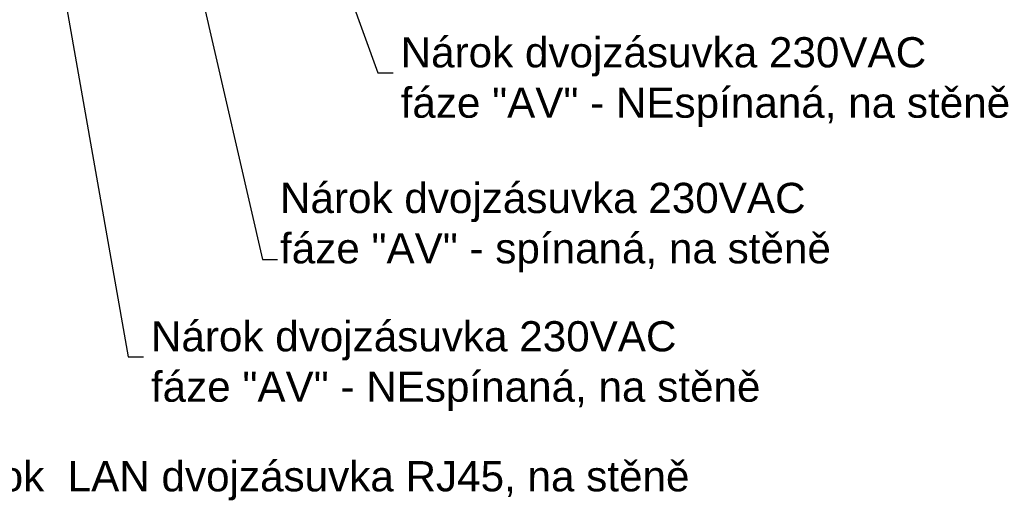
# Model space of a CAD drawing. Header units: millimetres. Extents: x 40090 to 187415, y -53271 to 40260.
# Tile 291 of 406: x 138083 to 144599, y 6399 to 9589. Entities that reach past the tile are written whole.
import ezdxf

# ---------------------------------------------------------------- set-up
doc = ezdxf.new("R2010")
doc.units = ezdxf.units.MM
doc.layers.add('AVM_nárokLAN', color=30, linetype='Continuous')
doc.layers.add('AVM_sp_230VAC', color=170, linetype='Continuous')
doc.styles.add('AVM', font='arial.ttf')
doc.dimstyles.new('AVM-1_50', dxfattribs={"dimscale": 40, "dimtxt": 2.5, "dimasz": 2.5, "dimexe": 1.25, "dimexo": 0.625, "dimtad": 1, "dimdec": 0, "dimrnd": 1, "dimtxsty": 'AVM', "dimcen": 2.5, "dimclrd": 256, "dimclre": 256, "dimclrt": 256, "dimadec": 0, "dimazin": 0, "dimtfac": 1, "dimtdec": 0, "dimtmove": 0, "dimatfit": 3, "dimfxl": 0, "dimarcsym": 0})

msp = doc.modelspace()

# ---------------------------------------------------------------- texts
at = {"layer": 'AVM_nárokLAN', "insert": (137499.8, 6665.4), "char_height": 200, "attachment_point": 1, "style": 'AVM'}
msp.add_mtext('Nárok  LAN dvojzásuvka RJ45, na stěně', dxfattribs=at)
at = {"layer": 'AVM_sp_230VAC', "char_height": 200, "style": 'AVM'}
for s, insert, attachment_point in [('Nárok dvojzásuvka 230VAC\\Pfáze "AV" - NEspínaná, na stěně', (140603.8, 9472.7), 1), ('Nárok dvojzásuvka 230VAC\\Pfáze "AV" - spínaná, na stěně', (139805.4, 7914.6), 7), ('Nárok dvojzásuvka 230VAC\\Pfáze "AV" - NEspínaná, na stěně', (138951.1, 7592.2), 1)]:
    msp.add_mtext(s, dxfattribs=dict(at, insert=insert, attachment_point=attachment_point))

# ---------------------------------------------------------------- leaders
at = {"layer": 'AVM_nárokLAN', "annotation_type": 0, "has_hookline": 1, "hookline_direction": 0, "text_width": 4983.4}
msp.add_leader([(136352.7, 21330.2), (137349.8, 6665.4), (137449.8, 6665.4)], dimstyle='AVM-1_50', override={"dimgap": 0.625, "dimtad": 0}, dxfattribs=at)
at = {"layer": 'AVM_sp_230VAC', "annotation_type": 0, "has_hookline": 1, "hookline_direction": 0}
for points, text_width in [([(136317.8, 21428.9), (138801.1, 7355.8), (138901.1, 7355.8)], 4020.5), ([(138090.1, 14949.6), (139688.7, 8001.5), (139788.7, 8001.5)], 3632.3), ([(138932.6, 13420.5), (140453.8, 9236.2), (140553.8, 9236.2)], 4020.5)]:
    msp.add_leader(points, dimstyle='AVM-1_50', override={"dimgap": 0.625, "dimtad": 0}, dxfattribs=dict(at, text_width=text_width))

doc.saveas('drawing.dxf')
